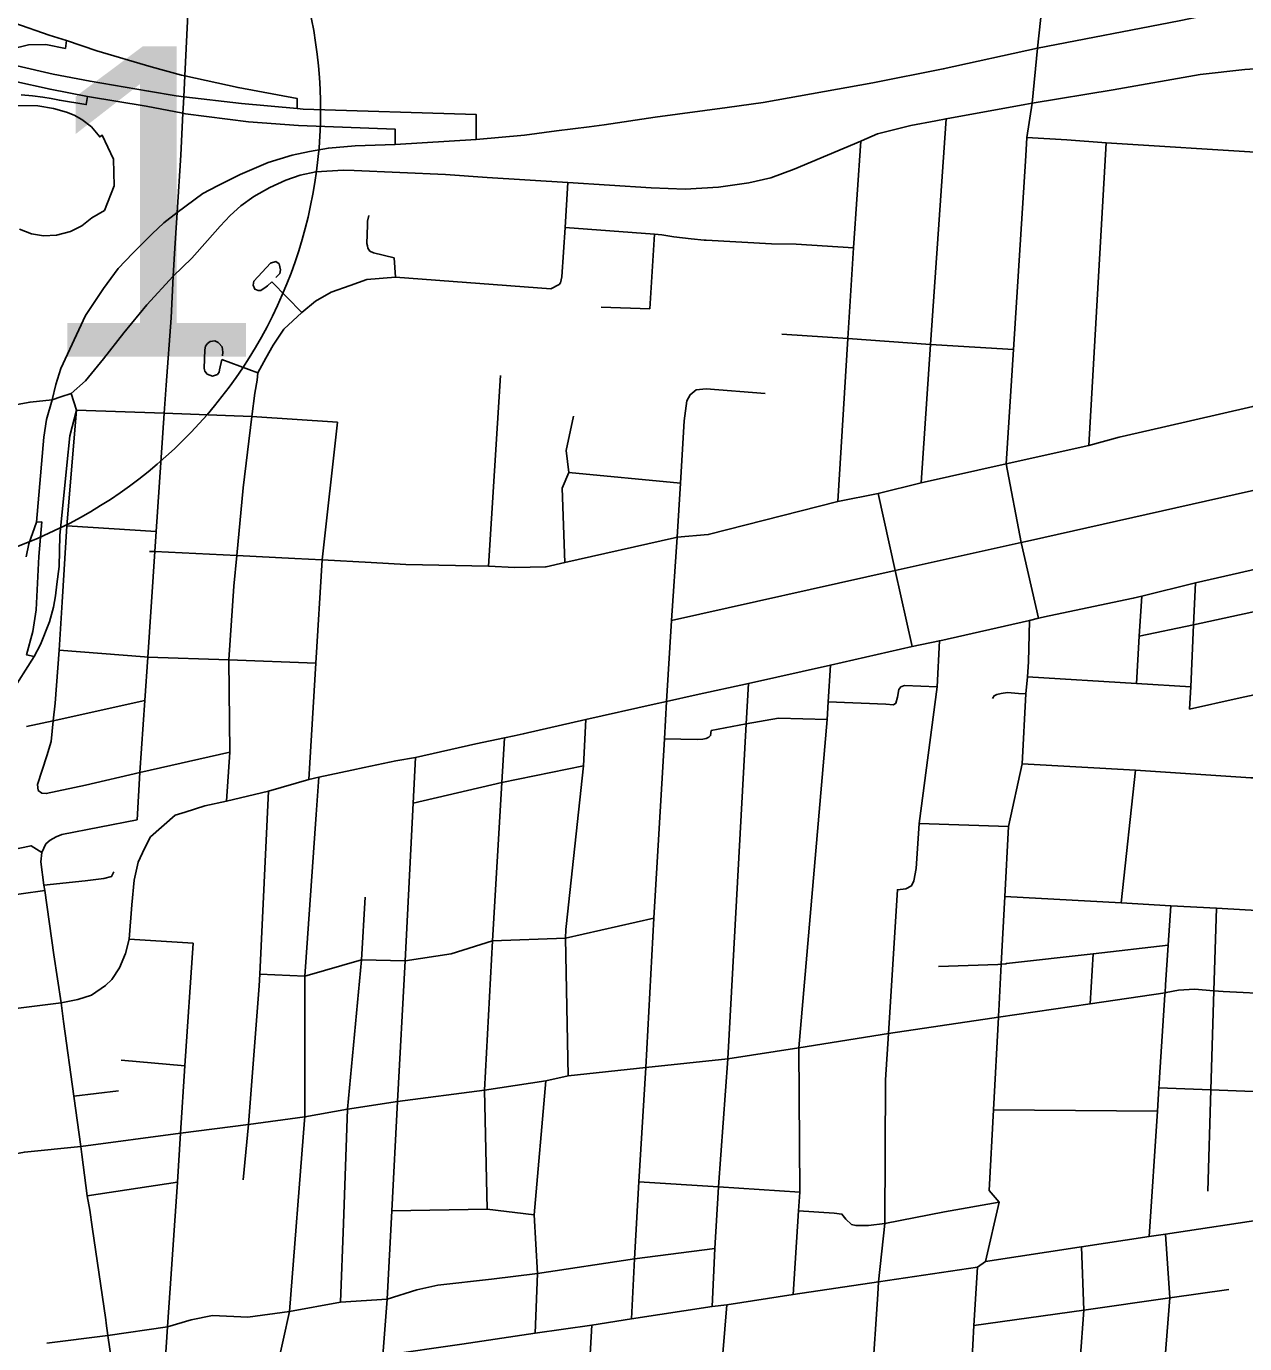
# Model space of a CAD drawing. Extents: x 1755200 to 1902939, y 644115 to 788070.
# Drawn here: x 1833258 to 1838166, y 716065 to 721369 of the extents above; entities that cross this region are included whole.
import ezdxf

# ---------------------------------------------------------------- set-up
doc = ezdxf.new("R2010")
doc.units = 0
for name, color, linetype in [('GM_X_City_Street', 7, 'Continuous'), ('GM_X_Interchange_Ramps', 7, 'Continuous'), ('GM_X_Interstate_Route', 7, 'Continuous'), ('GM_X_Interstate_Shield', 7, 'Continuous'), ('GM_X_US_Route', 7, 'Continuous')]:
    doc.layers.add(name, color=color, linetype=linetype)

msp = doc.modelspace()

# ---------------------------------------------------------------- linework, layer by layer
at = {"layer": 'GM_X_City_Street'}
for points in [[(1837310.4, 721059.2), (1837331.9, 721281.5), (1837356.5, 721516.8), (1837402.2, 721702.2), (1837554.9, 722145.9), (1837581.2, 722252.7), (1837634.4, 722524.6), (1837638.5, 722656.6), (1837651.8, 722846.9)], [(1833889.9, 721037.7), (1833892.2, 721085.6), (1833896.4, 721169.6), (1833910.2, 721445.3), (1833919.4, 721568.4)], [(1837280.1, 721053.7), (1837310.4, 721059.2), (1837635.9, 721113.6), (1837986.2, 721174.6), (1838166, 721195.3), (1838311.2, 721204), (1838496.3, 721205.5), (1839241.2, 721158.8)], [(1833855.1, 720454), (1833865.9, 720619.2), (1833880.5, 720850.2), (1833889, 721019.3), (1833889.9, 721037.7)], [(1836922.2, 720988.7), (1836963, 720996.7), (1837280.1, 721053.7)], [(1837284, 720848.1), (1837288.6, 720921.9), (1837310.4, 721059.2)], [(1836622.2, 720907.9), (1836687.3, 720936), (1836821.5, 720969.1), (1836922.2, 720988.7)], [(1836963, 720996.7), (1836900.3, 720088.2), (1836863.1, 719530.7)], [(1834579, 720788), (1834946.9, 720772.2), (1835113.9, 720760.2), (1835439.3, 720739.6), (1835774.9, 720718.2), (1835911.6, 720713.6), (1836045.7, 720721), (1836168.9, 720739.3), (1836257.2, 720759.5), (1836350.9, 720794.5), (1836619.3, 720906.6), (1836622.2, 720907.9)], [(1836526.9, 719455.7), (1836567.1, 720112.2), (1836590.1, 720477.8), (1836619.3, 720906.6)], [(1837288.6, 720921.9), (1837449.5, 720911.6), (1837607.4, 720899.4), (1838251.1, 720860.2), (1838360.3, 720851.5)], [(1837299.5, 718975.7), (1837299.6, 718977.2), (1837335.3, 718986), (1837265.5, 719291.1), (1837204.9, 719607), (1837234.9, 720068.1), (1837284, 720848.1)], [(1837537.7, 719681), (1837607.4, 720899.4)], [(1833849.3, 720363.5), (1833925.4, 720435.1), (1833987.9, 720506.8), (1834039.3, 720563.8), (1834079.8, 720607), (1834123, 720646.5), (1834174.4, 720683.3), (1834238.8, 720720), (1834303.1, 720749.4), (1834361.9, 720769.7), (1834424.4, 720783.5), (1834535.7, 720789.9), (1834579, 720788)], [(1835404.4, 720329.8), (1835409.7, 720335.6), (1835415.7, 720360.7), (1835428.9, 720559.2), (1835439.3, 720739.6)], [(1834637.4, 720607), (1834632.5, 720584.5), (1834632.1, 720567.8), (1834630, 720494.9), (1834632, 720485.6), (1834633.9, 720476.2), (1834642.5, 720463.5), (1834657, 720457.2), (1834740.4, 720436.4)], [(1835428.9, 720559.2), (1835788.9, 720532.6), (1835817.5, 720529.8), (1835866.9, 720522), (1835936.9, 720513.7), (1835989.1, 720507.5), (1835996.3, 720508.4), (1836260.5, 720493.1), (1836359.5, 720491.4), (1836590.1, 720477.8)], [(1835769.1, 720231.8), (1835788.9, 720532.6)], [(1833822.2, 719923.6), (1833841.5, 720195.4), (1833849.3, 720363.5), (1833855.1, 720454)], [(1834744.8, 720359.1), (1834740.4, 720436.4)], [(1834247.2, 720340.9), (1834230.1, 720324), (1834224.3, 720320), (1834203.3, 720305.9), (1834192.1, 720306), (1834178.1, 720310.4), (1834171.8, 720327.2), (1834174.9, 720343.1), (1834242.3, 720415.3), (1834263.6, 720422), (1834276.8, 720412.2), (1834281.7, 720388.8), (1834278.8, 720374.3), (1834263, 720357.6)], [(1833397.4, 719877), (1833439, 719890.9), (1833496.3, 719942.3), (1833568.8, 720030.8), (1833651.5, 720135.5), (1833744.3, 720247.6), (1833849.3, 720363.5)], [(1834166.7, 719797.8), (1834179.4, 719892.4), (1834188.7, 719944.9), (1834190.9, 719973.4), (1834222.6, 720032.9), (1834252, 720085.3), (1834295.2, 720150.2), (1834367.5, 720216.6), (1834423.3, 720262.8), (1834486.6, 720298.3), (1834562.2, 720326.1), (1834630.1, 720349.2), (1834744.8, 720359.1), (1835370.9, 720312.2), (1835404.4, 720329.8)], [(1834367.5, 720216.6), (1834247.2, 720340.9)], [(1835574.3, 720237.8), (1835769.1, 720231.8)], [(1836301.4, 720129.5), (1836567.1, 720112.2), (1836900.3, 720088.2), (1836923.6, 720086.8)], [(1834045.5, 720027.7), (1834036.9, 719986.6), (1834034.8, 719976.6), (1834031.6, 719971.8), (1834028.3, 719966.9), (1834007.8, 719960.1), (1833986.9, 719968.6), (1833977.7, 719980), (1833976.3, 719986.2), (1833974.9, 719992.4), (1833977, 720067), (1833980.4, 720080.9), (1833988.6, 720092.1), (1833998.8, 720099.7), (1834017.3, 720102.5), (1834031.2, 720096.3), (1834034.3, 720092.9), (1834047.7, 720078.3), (1834050.4, 720057.5), (1834048, 720042.6)], [(1836923.6, 720086.8), (1837234.9, 720068.1)], [(1834190.9, 719973.4), (1834045.5, 720027.7)], [(1835120.1, 719196), (1835168.4, 719963)], [(1833704.2, 718173.5), (1833715.6, 718364.1), (1833735.6, 718654.9), (1833747.2, 718829.5), (1833775.3, 719253.9), (1833780.7, 719334.7), (1833814.1, 719811), (1833822.2, 719923.6)], [(1835908.4, 719780), (1835919.1, 719860.8), (1835932, 719885.5), (1835956.3, 719905.3), (1835996.3, 719909.1), (1836234.7, 719890.9)], [(1833052.9, 719815), (1833052.9, 719815), (1833107.4, 719826.7), (1833146, 719833.1), (1833273.7, 719856.1), (1833362, 719865.3), (1833397.4, 719877)], [(1835869.2, 719309.9), (1835880.2, 719312.4), (1836005.1, 719322.4), (1836526.9, 719455.7), (1836689.1, 719487.6), (1836863.1, 719530.7), (1837204.9, 719607), (1837537.7, 719681), (1837659.6, 719714.4), (1837830.2, 719753.8), (1838198, 719838.9), (1838218.7, 719843.7), (1838223.6, 719844.9), (1838249.4, 719863.7)], [(1833402.3, 719050.5), (1833422, 719358), (1833460.3, 719823.9)], [(1833460.3, 719823.9), (1833814.1, 719811), (1834166.7, 719797.8), (1834512, 719775.5)], [(1834065.1, 718249.3), (1834078.7, 718447), (1834074.3, 718817.8), (1834094.7, 719115), (1834106.2, 719237.8), (1834131.9, 719510.9), (1834166.7, 719797.8)], [(1835426.9, 719209.9), (1835416.4, 719509), (1835443.9, 719572), (1835433.4, 719660.5), (1835461.9, 719799)], [(1834396.3, 718337.1), (1834425, 718805.3), (1834450.6, 719220.5), (1834512, 719775.5)], [(1835695.5, 716164.4), (1835707.7, 716406.9), (1835725.4, 716716.4), (1835753, 717176.6), (1835786, 717778.6), (1835828.4, 718499.8), (1835837, 718650.9), (1835857.2, 718976.6), (1835880.2, 719312.4), (1835892.9, 719529), (1835908.4, 719780)], [(1837290.4, 719296.7), (1838313.3, 719525.2), (1838826.1, 719638.6)], [(1835443.9, 719572), (1835892.9, 719529)], [(1836689.1, 719487.6), (1836758.1, 719178.2), (1836826.3, 718871.7)], [(1837377.9, 718995), (1837716.7, 719066.5), (1837750.9, 719074.5), (1837967.7, 719128.7), (1838340.1, 719212.8), (1838349.4, 719214.9), (1838628.5, 719276.7), (1838810.3, 719303.7), (1838871.1, 719330.5), (1839235.9, 719411.2)], [(1833422, 719358), (1833780.7, 719334.7)], [(1835350, 719193.2), (1835352.2, 719193.2), (1835426.9, 719209.9), (1835869.2, 719309.9)], [(1835857.2, 718976.6), (1836758.1, 719178.2), (1837265.5, 719291.1), (1837290.4, 719296.7)], [(1833755, 719254.9), (1833775.3, 719253.9), (1834106.2, 719237.8), (1834340, 719226.4), (1834450.6, 719220.5), (1834646.8, 719210), (1834787, 719202.5), (1835120.1, 719196), (1835226.4, 719189.5), (1835350, 719193.2)], [(1837740.9, 718913.6), (1837959.9, 718959.9), (1838348.7, 719043.7), (1838639.9, 719105), (1838902.5, 719155.1)], [(1837948.7, 718709.2), (1837959.9, 718959.9), (1837967.7, 719128.7)], [(1833306.1, 718291.9), (1833303.2, 718316), (1833340.5, 718432.2), (1833357.9, 718489.2), (1833366.7, 718572.5), (1833374.1, 718643.4), (1833390, 718857), (1833402.3, 719050.5)], [(1837729.6, 718723.7), (1837740.9, 718913.6), (1837750.9, 719074.5)], [(1836937.7, 718895.4), (1837299.6, 718977.2), (1837335.3, 718986), (1837377.9, 718995)], [(1837174.5, 717386.3), (1837175.5, 717404.6), (1837176.9, 717431.8), (1837185.5, 717592.8), (1837199.9, 717865.2), (1837214.9, 718147.4), (1837268.9, 718399.8), (1837284.4, 718681.5), (1837290.8, 718749.4), (1837294.6, 718810.9), (1837299.5, 718975.7)], [(1835956.9, 718677.1), (1836167.5, 718723.2), (1836497.1, 718797.3), (1836826.3, 718871.7), (1836936.2, 718895.1), (1836937.7, 718895.4)], [(1836936.2, 718895.1), (1836926.8, 718709.5), (1836854.3, 718159.3), (1836842.3, 717978), (1836833.7, 717928), (1836823.4, 717908.1), (1836801.2, 717896.4), (1836767.1, 717892.8), (1836731, 717313.8), (1836719.4, 717127.7), (1836715.8, 716549.4), (1836691.3, 716313.6), (1836688, 716264.5)], [(1837944.1, 718620), (1838135.9, 718662.2), (1838327.5, 718704.3), (1838543.3, 718751.8), (1838616.7, 718768.6), (1838882.9, 718826.8), (1839199.1, 718913.4)], [(1833390, 718857), (1833734.4, 718830), (1833747.2, 718829.5)], [(1833747.2, 718829.5), (1834074.3, 718817.8), (1834425, 718805.3)], [(1836347.1, 716262.8), (1836369.1, 716600), (1836373.8, 716674.9), (1836369.8, 717256.2), (1836484.4, 718578.5), (1836488.4, 718649.4), (1836497.1, 718797.3)], [(1837290.8, 718749.4), (1837729.6, 718723.7), (1837948.7, 718709.2)], [(1833758.4, 718105.7), (1833857.2, 718192.4), (1833898.4, 718205.3), (1833978, 718230.4), (1834065.1, 718249.3), (1834233.9, 718289.5), (1834396.3, 718337.1), (1834436.6, 718345.6), (1834569.3, 718373.8), (1834618.7, 718384.3), (1834746.9, 718411.4), (1834826.2, 718425.7), (1835068.3, 718479.5), (1835184.3, 718504.1), (1835223.6, 718512.4), (1835259.6, 718520.2), (1835512.6, 718578.5), (1835787.7, 718639.9), (1835837, 718650.9), (1835956.9, 718677.1)], [(1836020.3, 716214.2), (1836031.7, 716448.6), (1836045.8, 716696), (1836083.5, 717212.4), (1836157.9, 718561), (1836167.5, 718723.2)], [(1836488.4, 718649.4), (1836720.9, 718639.9), (1836751.3, 718637.1), (1836760.2, 718643.6), (1836767.9, 718667.5), (1836772.7, 718698.4), (1836781, 718709.7), (1836796, 718715), (1836926.8, 718709.5)], [(1837149.8, 718662.1), (1837157.1, 718673.8), (1837166.9, 718678.7), (1837185.4, 718683.1), (1837210.7, 718686.5), (1837254.3, 718682.7), (1837284.4, 718681.5)], [(1837944.1, 718620), (1837948.7, 718709.2)], [(1833258.9, 718550.5), (1833366.7, 718572.5), (1833367, 718572.6), (1833735.6, 718654.9)], [(1835433, 717744.5), (1835502.4, 718392), (1835512.6, 718578.5)], [(1836157.9, 718561), (1836288.4, 718583.9), (1836484.4, 718578.5)], [(1835828.4, 718499.8), (1835959.9, 718497.2), (1835983.7, 718499.4), (1835996.1, 718501.2), (1836006.9, 718507.4), (1836014.6, 718513.3), (1836016.3, 718533.8)], [(1836016.3, 718533.8), (1836157.9, 718561)], [(1835173.4, 718324.4), (1835184.3, 718504.1)], [(1833715.6, 718364.1), (1834078.7, 718447)], [(1834694.9, 716017.4), (1834712.3, 716244), (1834730, 716599.7), (1834753.5, 717040.7), (1834784.7, 717607), (1834815.9, 718241), (1834826.2, 718425.7)], [(1833306.1, 718291.9), (1833320.5, 718281.3), (1833338.3, 718279.8), (1833496.3, 718314.2), (1833715.6, 718364.1)], [(1835173.4, 718324.4), (1835502.4, 718392)], [(1837268.9, 718399.8), (1837726.5, 718373.6), (1838190.6, 718343.6), (1838195.1, 718343.3), (1838201.9, 718343)], [(1837668.3, 717839.3), (1837726.5, 718373.6)], [(1834379, 716965.3), (1834380.1, 716978.9), (1834379.5, 717545.3), (1834425.9, 718195.5), (1834436.6, 718345.6)], [(1834815.9, 718241), (1835173.4, 718324.4)], [(1835114.5, 716606.7), (1835103.9, 717086), (1835136.6, 717687.5), (1835173.4, 718324.4)], [(1834195.7, 717506.4), (1834199.3, 717552.7), (1834233.9, 718289.5)], [(1833320.6, 718043), (1833336.3, 718077.2), (1833354.6, 718092.3), (1833378.3, 718105.6), (1833401.9, 718115.7), (1833704.2, 718173.5)], [(1836854.3, 718159.3), (1837214.9, 718147.4)], [(1833398.3, 717437), (1833465.6, 717451.3), (1833521.3, 717467.9), (1833577, 717507), (1833602.6, 717531.1), (1833634.2, 717577.8), (1833657.8, 717635.7), (1833672.2, 717694.3), (1833683.7, 717831.8), (1833692.2, 717931.2), (1833708.3, 718003.7), (1833734.6, 718059.2), (1833758.4, 718105.7)], [(1833146.5, 718043), (1833277.6, 718069.7), (1833320.6, 718043)], [(1833408.5, 717362.4), (1833398.3, 717437), (1833368.6, 717630.1), (1833333.1, 717889.5), (1833329.4, 717911), (1833316.3, 718005.6), (1833320.6, 718043)], [(1833329.4, 717911), (1833495.4, 717928), (1833569.9, 717937.3), (1833602, 717946.3), (1833611.1, 717964.6)], [(1833141.5, 717862.8), (1833333.1, 717889.5)], [(1834535.7, 716548.5), (1834552.3, 717009.1), (1834608.5, 717610.6), (1834623.8, 717862.4)], [(1837199.9, 717865.2), (1837668.3, 717839.3), (1837868, 717828.4), (1838052.2, 717818.2), (1838167.7, 717811.8), (1838455.3, 717796), (1838533.3, 717791.7), (1839114, 717759.7)], [(1837847.2, 717509.7), (1837857.7, 717669.7), (1837868, 717828.4)], [(1834199.3, 717552.7), (1834379.5, 717545.3), (1834608.5, 717610.6), (1834784.7, 717607), (1834969.1, 717635.1), (1835136.6, 717687.5), (1835430.1, 717697.7), (1835786, 717778.6)], [(1838017.6, 716679.2), (1838030, 717087.2), (1838042.1, 717485.5), (1838052.2, 717818.2)], [(1835441.4, 717143.6), (1835430.1, 717697.7), (1835431.8, 717733), (1835433, 717744.5)], [(1833672.2, 717694.3), (1833930.2, 717677.6)], [(1833810.3, 715887.2), (1833826.6, 716132.7), (1833867.6, 716715.8), (1833879.7, 716912.8), (1833896.3, 717184.1), (1833930.2, 717677.6)], [(1837205.8, 717595.1), (1837556.1, 717635.2), (1837857.7, 717669.7)], [(1837543.1, 717433.6), (1837556.1, 717635.2)], [(1836932.7, 717583.8), (1837171, 717591.2), (1837185.5, 717592.8), (1837203.7, 717594.9), (1837205.8, 717595.1)], [(1834131.6, 716725), (1834152.6, 716947.4), (1834195.7, 717506.4)], [(1837822.9, 717136.2), (1837844.6, 717469.7), (1837845.2, 717478.2), (1837847.2, 717509.7)], [(1837147.6, 717375.3), (1837174.1, 717379.2), (1837543.1, 717433.6), (1837845.2, 717478.2), (1837848.9, 717478.7), (1837899, 717488.3), (1837963.1, 717491.7), (1838042.1, 717485.5), (1838079, 717482.7), (1838505.6, 717461.1), (1838515, 717460.6), (1839089.4, 717425.6), (1839589.9, 717395.1), (1839598.8, 717394.6), (1839910.1, 717375.4), (1840254.8, 717354.1), (1840292.7, 717351.8), (1840293, 717351.8)], [(1833398.3, 717437), (1833032.7, 717391.9), (1833020.3, 717390.4)], [(1832897.3, 716777.3), (1832970.2, 716787.5), (1833012.2, 716793.4), (1833045.6, 716798.1), (1833062.9, 716801.4), (1833250.6, 716836.5), (1833478.1, 716858.6), (1833879.7, 716912.8), (1834152.6, 716947.4), (1834380.1, 716978.9), (1834552.3, 717009.1), (1834753.5, 717040.7), (1835103.9, 717086), (1835350.3, 717123), (1835441.4, 717143.6), (1835753, 717176.6), (1836083.5, 717212.4), (1836369.8, 717256.2), (1836731, 717313.8), (1837147, 717375.2), (1837147.6, 717375.3)], [(1833482.2, 716827.3), (1833478.1, 716858.6), (1833449.7, 717061.5), (1833408.5, 717362.4)], [(1837122.1, 716396.3), (1837176.6, 716635), (1837137.2, 716681.4), (1837154.4, 717006.1), (1837174.1, 717379.2), (1837174.5, 717386.3)], [(1833896.3, 717184.1), (1833639.8, 717206.9)], [(1837781.1, 716496.1), (1837814.1, 717001.7), (1837820.2, 717095.7), (1837821.2, 717111), (1837822.9, 717136.2)], [(1833449.7, 717061.5), (1833629.5, 717082.9)], [(1835307.9, 716107.8), (1835317, 716347.1), (1835303.7, 716583.1), (1835350.3, 717123)], [(1837820.2, 717095.7), (1838030, 717087.2), (1838472.9, 717069.1), (1839061.3, 717045.2), (1839566.2, 717024.6)], [(1837154.4, 717006.1), (1837814.1, 717001.7)], [(1834266.7, 715963.1), (1834318, 716194.4), (1834379, 716965.3)], [(1833523.4, 716535.6), (1833513.5, 716603), (1833504, 716660.2), (1833482.2, 716827.3)], [(1833504, 716660.2), (1833867.6, 716715.8)], [(1835725.4, 716716.4), (1836045.8, 716696), (1836373.8, 716674.9)], [(1834730, 716599.7), (1835114.5, 716606.7), (1835303.7, 716583.1)], [(1836715.8, 716549.4), (1836956.1, 716595.7), (1837176.6, 716635)], [(1836369.1, 716600), (1836511.6, 716590), (1836543.4, 716586.5), (1836559.7, 716566.6), (1836582.6, 716545.3), (1836598.9, 716541), (1836651.2, 716541.3), (1836715.8, 716549.4)], [(1833580.1, 716146.9), (1833578.1, 716160.7), (1833523.4, 716535.6)], [(1834524.2, 716232.6), (1834535.7, 716548.5)], [(1837647.8, 713371.9), (1837649.6, 713393.9), (1837650.1, 713400), (1837704.7, 713822.4), (1837716.5, 714002.4), (1837741.9, 714366), (1837742.6, 714607), (1837770.6, 714805.1), (1837783, 714975.5), (1837794.1, 715141.8), (1837805.3, 715318.4), (1837819.1, 715603.8), (1837833.3, 715793.3), (1837845.9, 716012.2), (1837864.1, 716250.1), (1837847.2, 716506.2)], [(1835317, 716347.1), (1835707.7, 716406.9), (1836031.7, 716448.6)], [(1837451.1, 715161.8), (1837454.2, 715295.4), (1837481.1, 715626.6), (1837502.9, 715998.9), (1837517.6, 716200.4), (1837509.1, 716454.6)], [(1834318, 716194.4), (1834524.2, 716232.6), (1834712.3, 716244), (1834831.8, 716281.4), (1834916.2, 716300.3), (1835132, 716324.4), (1835317, 716347.1)], [(1836806.2, 712183.2), (1836822.4, 712494.8), (1836862.1, 712945.8), (1836878.3, 713184.6), (1836870.8, 713423.2), (1836883.3, 713604.7), (1836927.3, 713860), (1836947.8, 714197), (1836937, 714382.2), (1836981.3, 714682.5), (1836993.7, 714845.7), (1837004.3, 715017.1), (1837014.9, 715186.8), (1837035.3, 715515.6), (1837045.1, 715657.2), (1837066.3, 715982.2), (1837075.4, 716138.6), (1837089.3, 716373.2)], [(1836688, 716264.5), (1836664.7, 715922.8), (1836640.3, 715537.6), (1836630.6, 715372.8), (1836618.9, 715209.4), (1836607.6, 715039.8), (1836595.9, 714866.2), (1836585.5, 714703.5), (1836577.6, 714593.1), (1836563.9, 714397.6), (1836551.6, 714206.1), (1836529.5, 713879), (1836486.1, 713617.2), (1836473, 713432.5), (1836483.9, 713197.4), (1836468.1, 712958), (1836438.1, 712503.4), (1836408.5, 712161.8)], [(1837075.4, 716138.6), (1837517.6, 716200.4), (1837864.1, 716250.1), (1838102.1, 716283.6)], [(1833340.5, 716066.6), (1833587, 716098.3), (1833826.6, 716132.7), (1833922.3, 716160.5), (1834007.9, 716178.3), (1834150, 716171.2), (1834318, 716194.4)], [(1836041.2, 715722.9), (1836047.7, 715830), (1836079.3, 716221.8)], [(1833621.3, 715860.4), (1833587, 716098.3), (1833580.1, 716146.9)], [(1835486.9, 715274.6), (1835496, 715436.4), (1835511.7, 715706.4), (1835516.5, 715791.8), (1835523.9, 715929.2), (1835535.9, 716139.8)]]:
    msp.add_lwpolyline(points, dxfattribs=at)
at = {"layer": 'GM_X_Interchange_Ramps'}
for points in [[(1834349.7, 721038.2), (1834349.7, 721078.2), (1834111.4, 721122.4), (1833896.4, 721169.6), (1833883.8, 721172.3), (1833760.6, 721205.4), (1833542.2, 721270.9), (1833420.8, 721311.5), (1833350.7, 721333.7), (1833211.6, 721382.4), (1833155.5, 721419.4), (1833080.7, 721468.5), (1833030, 721519.4), (1832995.3, 721560.3), (1832941, 721651.3), (1832892.5, 721648.7)], [(1833420.8, 721311.5), (1833415.6, 721280), (1833337, 721295.7), (1833267.1, 721294.2), (1833195.8, 721276.7)], [(1835070.3, 720913), (1835070.3, 721013.9), (1834373.6, 721036.1), (1834349.7, 721038.2), (1834125.7, 721058), (1833892.2, 721085.6), (1833862.1, 721089.2), (1833750.5, 721108.5), (1833515.3, 721148.1), (1833366.5, 721176.5), (1833221.7, 721209.4)], [(1833208.2, 721148.7), (1833353.8, 721115.6), (1833504.9, 721086.6), (1833741.3, 721046.9), (1833889, 721019.3), (1833899.8, 721017.3), (1834153.6, 720984), (1834355, 720969.7), (1834743.9, 720955.6), (1834743.9, 720893.7)], [(1833237.7, 721092.9), (1833283.5, 721088.7), (1833325.2, 721083.2), (1833357.9, 721077.8), (1833391.8, 721071.1), (1833497.9, 721054.5), (1833499.5, 721054.2), (1833504.9, 721086.6)], [(1833187, 721050.5), (1833304.2, 721048.6), (1833368.4, 721038.8), (1833419.8, 721023.6), (1833451.6, 721011.3), (1833481.9, 720994.5), (1833520.7, 720963.8), (1833554.2, 720924), (1833563.6, 720931.2), (1833609.2, 720834.2), (1833612.6, 720727.2), (1833573.5, 720627.5), (1833522.3, 720598.6), (1833481.8, 720566.2), (1833436.2, 720543), (1833380.2, 720528.2), (1833327.5, 720526.1), (1833279.6, 720533.8), (1833231, 720551.9)], [(1832979.3, 718311.1), (1833044.2, 718309.7), (1833074.8, 718413.6), (1833090.3, 718460.1), (1833110.1, 718507.8), (1833194.8, 718681.6), (1833289.7, 718832.1), (1833316, 718880.5), (1833351.8, 718971.8), (1833368, 719029.9), (1833375.8, 719076), (1833381.2, 719122.7), (1833390.1, 719194.5), (1833393.2, 719318.4), (1833421, 719602), (1833433.2, 719720.3), (1833460.3, 719823.9), (1833439, 719890.9)], [(1833289.7, 718832.1), (1833259.1, 718837.8), (1833284.9, 718931.8), (1833297.4, 719019.1), (1833308.5, 719234.5), (1833320.3, 719373.3), (1833299.4, 719372.5)]]:
    msp.add_lwpolyline(points, dxfattribs=at)
at = {"layer": 'GM_X_Interstate_Route'}
for points in [[(1836081, 721042.7), (1836226.7, 721062.6), (1836668.3, 721141.7), (1836951.7, 721197.7), (1837331.9, 721281.5), (1837902.1, 721391.2), (1838450.1, 721504.6), (1838814.7, 721580.5)], [(1835525.9, 720964.8), (1835586.1, 720972.3), (1835790.9, 721003.2), (1836081, 721042.7)], [(1834852.7, 720900.2), (1835070.3, 720913), (1835265.3, 720931), (1835393.9, 720948.5), (1835525.9, 720964.8)], [(1833257.8, 719233.6), (1833268.2, 719286), (1833299.4, 719372.5), (1833328.9, 719715.5), (1833339, 719786.2), (1833362, 719865.3), (1833376.6, 719926.8), (1833396.9, 719991.2), (1833496.3, 720204.2), (1833569.1, 720313.9), (1833627.9, 720394.1), (1833687.7, 720456.1), (1833715.4, 720483.4), (1833765.8, 720533.1), (1833811.7, 720578), (1833865.9, 720619.2), (1833969.1, 720695.7), (1834028.8, 720727.4), (1834120.1, 720773), (1834232.1, 720820.5), (1834328.6, 720850.4), (1834399.1, 720864.6), (1834474.9, 720878.9), (1834583.5, 720888.2), (1834743.9, 720893.7), (1834852.7, 720900.2)]]:
    msp.add_lwpolyline(points, dxfattribs=at)
at = {"layer": 'GM_X_Interstate_Shield'}
msp.add_arc((1832568.5, 721032.2), 1875, 281.537, 14.1934, dxfattribs=at)
at = {"layer": 'GM_X_US_Route'}
msp.add_lwpolyline([(1833991.6, 715916.8), (1834195.2, 715951.7), (1834233.2, 715957.8), (1834266.7, 715963.1), (1834601.9, 716003.2), (1834694.9, 716017.4), (1835013.1, 716063.6), (1835307.9, 716107.8), (1835535.9, 716139.8), (1835695.5, 716164.4), (1836020.3, 716214.2), (1836079.3, 716221.8), (1836347.1, 716262.8), (1836691.3, 716313.6), (1837089.3, 716373.2), (1837122.1, 716396.3), (1837499, 716453.1), (1837509.1, 716454.6), (1837781.1, 716496.1), (1837847.2, 716506.2), (1838271.8, 716570.9), (1838625.9, 716624.3), (1839034.8, 716685.9)], dxfattribs=at)

# ---------------------------------------------------------------- texts
at = {"layer": 'GM_X_Interstate_Shield'}
msp.add_text('71', height=1250, dxfattribs=at).set_placement((1832366, 720038.9))

doc.saveas('drawing.dxf')
